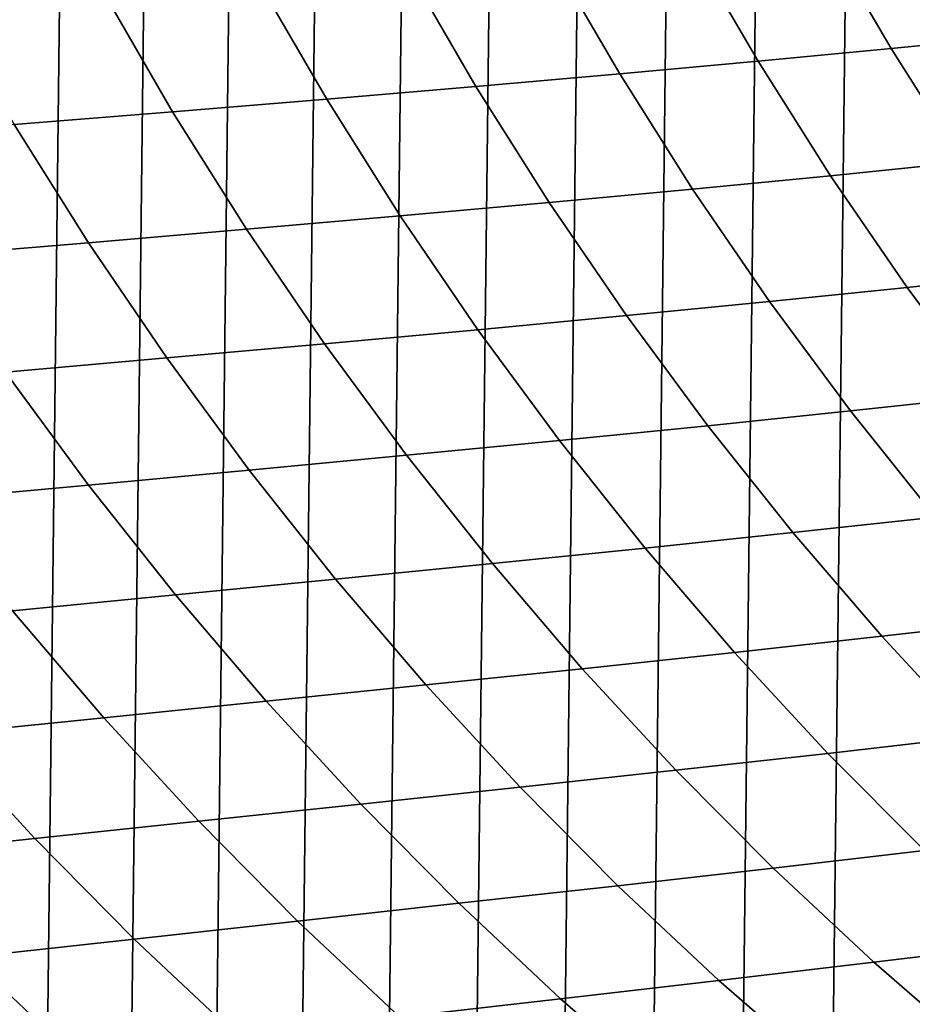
# Model space of a CAD drawing. Header units: metres. Extents: x -240 to 45, y -77 to 27.
# Tile 838 of 1056: x -12.35 to -6.35, y -19.38 to -12.76. Entities that reach past the tile are written whole.
import ezdxf

# ---------------------------------------------------------------- set-up
doc = ezdxf.new("R2010")
doc.units = ezdxf.units.M
doc.layers.add('solid_102011X2', color=7, linetype='CONTINUOUS')

msp = doc.modelspace()

# ---------------------------------------------------------------- linework, layer by layer
at = {"layer": 'solid_102011X2'}
for points in [[(-6.956432, -25.974596), (-6.3515, 26.118361), (-5.742339, 26.24889), (-6.350242, -26.118645)], [(-7.559297, -25.817059), (-6.957756, 25.974276), (-6.3515, 26.118361), (-6.956432, -25.974596)], [(-8.158652, -25.646093), (-7.560672, 25.8167), (-6.957756, 25.974276), (-7.559297, -25.817059)], [(-8.753671, -25.461906), (-8.160065, 25.6457), (-7.560672, 25.8167), (-8.158652, -25.646093)], [(-9.344467, -25.264473), (-8.755109, 25.461477), (-8.160065, 25.6457), (-8.753671, -25.461906)], [(-9.930068, -25.054108), (-9.345919, 25.264006), (-8.755109, 25.461477), (-9.344467, -25.264473)], [(-10.510612, -24.830744), (-9.931524, 25.053602), (-9.345919, 25.264006), (-9.930068, -25.054108)], [(-11.085269, -24.594784), (-10.512061, 24.830194), (-9.931524, 25.053602), (-10.510612, -24.830744)], [(-11.653899, -24.346262), (-11.086708, 24.594194), (-10.512061, 24.830194), (-11.085269, -24.594784)], [(-12.216164, -24.085423), (-11.655321, 24.345638), (-11.086708, 24.594194), (-11.653899, -24.346262)], [(-12.771635, -23.812521), (-12.217568, 24.084764), (-11.655321, 24.345638), (-12.216164, -24.085423)], [(-13.320317, -23.527567), (-12.77303, 23.811825), (-12.217568, 24.084764), (-12.771635, -23.812521)], [(-5.632284, -12.869537, 70.779015), (-6.087041, -12.092757, 70.858742), (-6.950857, -12.173205, 66.82962), (-6.493888, -12.955167, 66.745453)], [(-6.493888, -12.955167, 66.745453), (-6.950857, -12.173205, 66.82962), (-7.846917, -12.253304, 62.818352), (-7.387848, -13.04043, 62.729507)], [(-7.387848, -13.04043, 62.729507), (-7.846917, -12.253304, 62.818352), (-8.778315, -12.333131, 58.81675), (-8.317219, -13.125411, 58.723186)], [(-8.317219, -13.125411, 58.723186), (-8.778315, -12.333131, 58.81675), (-9.747304, -12.41279, 54.812588), (-9.284195, -13.21022, 54.714531)], [(-9.284195, -13.21022, 54.714531), (-9.747304, -12.41279, 54.812588), (-10.75274, -12.492436, 50.792492), (-10.28755, -13.29502, 50.690434)], [(-10.28755, -13.29502, 50.690434), (-10.75274, -12.492436, 50.792492), (-11.791336, -12.572234, 46.751015), (-11.323955, -13.379982, 46.645542)], [(-11.323955, -13.379982, 46.645542), (-11.791336, -12.572234, 46.751015), (-12.858391, -12.652347, 42.689373), (-12.388692, -13.46528, 42.581032)], [(-5.149551, -13.628736, 70.694382), (-5.632284, -12.869537, 70.779015), (-6.493888, -12.955167, 66.745453), (-6.008806, -13.719431, 66.656105)], [(-6.008806, -13.719431, 66.656105), (-6.493888, -12.955167, 66.745453), (-7.387848, -13.04043, 62.729507), (-6.900534, -13.809743, 62.635197)], [(-6.900534, -13.809743, 62.635197), (-7.387848, -13.04043, 62.729507), (-8.317219, -13.125411, 58.723186), (-7.827749, -13.899763, 58.623863)], [(-7.827749, -13.899763, 58.623863), (-8.317219, -13.125411, 58.723186), (-9.284195, -13.21022, 54.714531), (-8.792582, -13.989607, 54.610435)], [(-8.792582, -13.989607, 54.610435), (-9.284195, -13.21022, 54.714531), (-10.28755, -13.29502, 50.690434), (-9.793722, -14.079445, 50.582088)], [(-9.793722, -14.079445, 50.582088), (-10.28755, -13.29502, 50.690434), (-11.323955, -13.379982, 46.645542), (-10.827794, -14.169457, 46.533577)], [(-10.827794, -14.169457, 46.533577), (-11.323955, -13.379982, 46.645542), (-12.388692, -13.46528, 42.581032), (-11.890065, -14.259824, 42.466015)], [(-11.890065, -14.259824, 42.466015), (-12.388692, -13.46528, 42.581032), (-13.477286, -13.551085, 38.496052), (-12.97604, -14.350724, 38.378555)], [(-5.496266, -14.46495, 66.561691), (-6.008806, -13.719431, 66.656105), (-6.900534, -13.809743, 62.635197), (-6.385629, -14.560186, 62.535545)], [(-6.385629, -14.560186, 62.535545), (-6.900534, -13.809743, 62.635197), (-7.827749, -13.899763, 58.623863), (-7.310559, -14.655122, 58.518921)], [(-7.310559, -14.655122, 58.518921), (-7.827749, -13.899763, 58.623863), (-8.792582, -13.989607, 54.610435), (-8.273118, -14.749875, 54.500446)], [(-8.273118, -14.749875, 54.500446), (-8.792582, -13.989607, 54.610435), (-9.793722, -14.079445, 50.582088), (-9.271907, -14.844627, 50.467606)], [(-9.271907, -14.844627, 50.467606), (-9.793722, -14.079445, 50.582088), (-10.827794, -14.169457, 46.533577), (-10.303501, -14.939564, 46.41526)], [(-10.303501, -14.939564, 46.41526), (-10.827794, -14.169457, 46.533577), (-11.890065, -14.259824, 42.466015), (-11.363153, -15.034873, 42.344475)], [(-11.363153, -15.034873, 42.344475), (-11.890065, -14.259824, 42.466015), (-12.97604, -14.350724, 38.378555), (-12.446347, -15.130741, 38.254391)], [(-4.95699, -15.190718, 66.462364), (-5.496266, -14.46495, 66.561691), (-6.385629, -14.560186, 62.535545), (-5.843859, -15.290751, 62.430695)], [(-5.843859, -15.290751, 62.430695), (-6.385629, -14.560186, 62.535545), (-7.310559, -14.655122, 58.518921), (-6.766378, -15.390471, 58.408497)], [(-6.766378, -15.390471, 58.408497), (-7.310559, -14.655122, 58.518921), (-8.273118, -14.749875, 54.500446), (-7.726535, -15.490005, 54.384712)], [(-7.726535, -15.490005, 54.384712), (-8.273118, -14.749875, 54.500446), (-9.271907, -14.844627, 50.467606), (-8.722841, -15.589542, 50.347145)], [(-8.722841, -15.589542, 50.347145), (-9.271907, -14.844627, 50.467606), (-10.303501, -14.939564, 46.41526), (-9.751818, -15.689274, 46.290764)], [(-9.751818, -15.689274, 46.290764), (-10.303501, -14.939564, 46.41526), (-11.363153, -15.034873, 42.344475), (-10.808703, -15.789394, 42.216579)], [(-10.808703, -15.789394, 42.216579), (-11.363153, -15.034873, 42.344475), (-12.446347, -15.130741, 38.254391), (-11.88896, -15.890099, 38.123737)], [(-11.88896, -15.890099, 38.123737), (-12.446347, -15.130741, 38.254391), (-13.548656, -15.227356, 34.143452), (-12.988137, -15.991579, 34.010681)], [(-5.275958, -16.000429, 62.320789), (-5.843859, -15.290751, 62.430695), (-6.766378, -15.390471, 58.408497), (-6.195944, -16.104801, 58.292751)], [(-6.195944, -16.104801, 58.292751), (-6.766378, -15.390471, 58.408497), (-7.726535, -15.490005, 54.384712), (-7.153577, -16.208984, 54.263397)], [(-7.153577, -16.208984, 54.263397), (-7.726535, -15.490005, 54.384712), (-8.722841, -15.589542, 50.347145), (-8.147271, -16.313171, 50.220867)], [(-8.147271, -16.313171, 50.220867), (-8.722841, -15.589542, 50.347145), (-9.751818, -15.689274, 46.290764), (-9.173495, -16.417564, 46.160259)], [(-9.173495, -16.417564, 46.160259), (-9.751818, -15.689274, 46.290764), (-10.808703, -15.789394, 42.216579), (-10.227472, -16.522362, 42.082512)], [(-10.227472, -16.522362, 42.082512), (-10.808703, -15.789394, 42.216579), (-11.88896, -15.890099, 38.123737), (-11.304641, -16.627766, 37.986767)], [(-11.304641, -16.627766, 37.986767), (-11.88896, -15.890099, 38.123737), (-12.988137, -15.991579, 34.010681), (-12.400527, -16.733974, 33.87149)], [(-5.600019, -16.797123, 58.171829), (-6.195944, -16.104801, 58.292751), (-7.153577, -16.208984, 54.263397), (-6.55501, -16.905817, 54.136658)], [(-6.55501, -16.905817, 54.136658), (-7.153577, -16.208984, 54.263397), (-8.147271, -16.313171, 50.220867), (-7.545971, -17.014521, 50.088947)], [(-7.545971, -17.014521, 50.088947), (-8.147271, -16.313171, 50.220867), (-9.173495, -16.417564, 46.160259), (-8.569314, -17.123436, 46.023914)], [(-8.569314, -17.123436, 46.023914), (-9.173495, -16.417564, 46.160259), (-10.227472, -16.522362, 42.082512), (-9.620247, -17.232773, 41.942444)], [(-9.620247, -17.232773, 41.942444), (-10.227472, -16.522362, 42.082512), (-11.304641, -16.627766, 37.986767), (-10.694183, -17.342737, 37.84367)], [(-10.694183, -17.342737, 37.84367), (-11.304641, -16.627766, 37.986767), (-12.400527, -16.733974, 33.87149), (-11.786626, -17.453535, 33.726074)], [(-11.786626, -17.453535, 33.726074), (-12.400527, -16.733974, 33.87149), (-13.510644, -16.84119, 29.735157), (-12.893062, -17.565371, 29.588146)], [(-4.979437, -17.466513, 58.045902), (-5.600019, -16.797123, 58.171829), (-6.55501, -16.905817, 54.136658), (-5.931677, -17.579576, 54.004673)], [(-5.931677, -17.579576, 54.004673), (-6.55501, -16.905817, 54.136658), (-7.545971, -17.014521, 50.088947), (-6.91979, -17.692656, 49.951569)], [(-6.91979, -17.692656, 49.951569), (-7.545971, -17.014521, 50.088947), (-8.569314, -17.123436, 46.023914), (-7.940133, -17.805956, 45.881931)], [(-7.940133, -17.805956, 45.881931), (-8.569314, -17.123436, 46.023914), (-9.620247, -17.232773, 41.942444), (-8.987894, -17.919695, 41.796585)], [(-8.987894, -17.919695, 41.796585), (-9.620247, -17.232773, 41.942444), (-10.694183, -17.342737, 37.84367), (-10.058466, -18.034079, 37.694653)], [(-10.058466, -18.034079, 37.694653), (-10.694183, -17.342737, 37.84367), (-11.786626, -17.453535, 33.726074), (-11.147323, -18.149321, 33.574642)], [(-11.147323, -18.149321, 33.574642), (-11.786626, -17.453535, 33.726074), (-12.893062, -17.565371, 29.588146), (-12.249927, -18.265631, 29.435053)], [(-12.249927, -18.265631, 29.435053), (-12.893062, -17.565371, 29.588146), (-14.008801, -17.678452, 25.428488), (-13.361567, -18.383221, 25.274504)], [(-5.284433, -18.229345, 53.867626), (-5.931677, -17.579576, 54.004673), (-6.91979, -17.692656, 49.951569), (-6.269593, -18.346657, 49.808918)], [(-6.269593, -18.346657, 49.808918), (-6.91979, -17.692656, 49.951569), (-7.940133, -17.805956, 45.881931), (-7.286824, -18.464205, 45.734505)], [(-7.286824, -18.464205, 45.734505), (-7.940133, -17.805956, 45.881931), (-8.987894, -17.919695, 41.796585), (-8.331298, -18.582201, 41.64513)], [(-8.331298, -18.582201, 41.64513), (-8.987894, -17.919695, 41.796585), (-10.058466, -18.034079, 37.694653), (-9.398382, -18.700865, 37.539925)], [(-9.398382, -18.700865, 37.539925), (-10.058466, -18.034079, 37.694653), (-11.147323, -18.149321, 33.574642), (-10.483522, -18.820408, 33.417404)], [(-10.483522, -18.820408, 33.417404), (-11.147323, -18.149321, 33.574642), (-12.249927, -18.265631, 29.435053), (-11.582154, -18.941046, 29.276094)], [(-11.582154, -18.941046, 29.276094), (-12.249927, -18.265631, 29.435053), (-13.361567, -18.383221, 25.274504), (-12.689547, -19.062996, 25.114624)], [(-5.596255, -18.975618, 49.661194), (-6.269593, -18.346657, 49.808918), (-7.286824, -18.464205, 45.734505), (-6.610271, -19.097267, 45.581829)], [(-6.610271, -19.097267, 45.581829), (-7.286824, -18.464205, 45.734505), (-8.331298, -18.582201, 41.64513), (-7.651349, -19.219379, 41.488293)], [(-7.651349, -19.219379, 41.488293), (-8.331298, -18.582201, 41.64513), (-9.398382, -18.700865, 37.539925), (-8.714829, -19.342176, 37.379696)], [(-8.714829, -19.342176, 37.379696), (-9.398382, -18.700865, 37.539925), (-10.483522, -18.820408, 33.417404), (-9.796131, -19.465874, 33.254581)], [(-9.796131, -19.465874, 33.254581), (-10.483522, -18.820408, 33.417404), (-11.582154, -18.941046, 29.276094), (-10.89066, -19.590691, 29.11149)], [(-10.89066, -19.590691, 29.11149), (-11.582154, -18.941046, 29.276094), (-12.689547, -19.062996, 25.114624), (-11.993664, -19.716843, 24.949066)], [(-4.9007, -19.578684, 49.508595), (-5.596255, -18.975618, 49.661194), (-6.610271, -19.097267, 45.581829), (-5.911396, -19.704277, 45.424118)], [(-11.993664, -19.716843, 24.949066), (-12.689547, -19.062996, 25.114624), (-13.800838, -19.18647, 20.931698), (-13.100266, -19.844553, 20.766026)], [(-5.911396, -19.704277, 45.424118), (-6.610271, -19.097267, 45.581829), (-7.651349, -19.219379, 41.488293), (-6.948966, -19.830349, 41.326279)], [(-6.948966, -19.830349, 41.326279), (-7.651349, -19.219379, 41.488293), (-8.714829, -19.342176, 37.379696), (-8.008727, -19.957121, 37.21418)], [(-8.008727, -19.957121, 37.21418), (-8.714829, -19.342176, 37.379696), (-9.796131, -19.465874, 33.254581), (-9.086065, -20.084812, 33.086388)]]:
    msp.add_3dface(points, dxfattribs=at)

doc.saveas('drawing.dxf')
